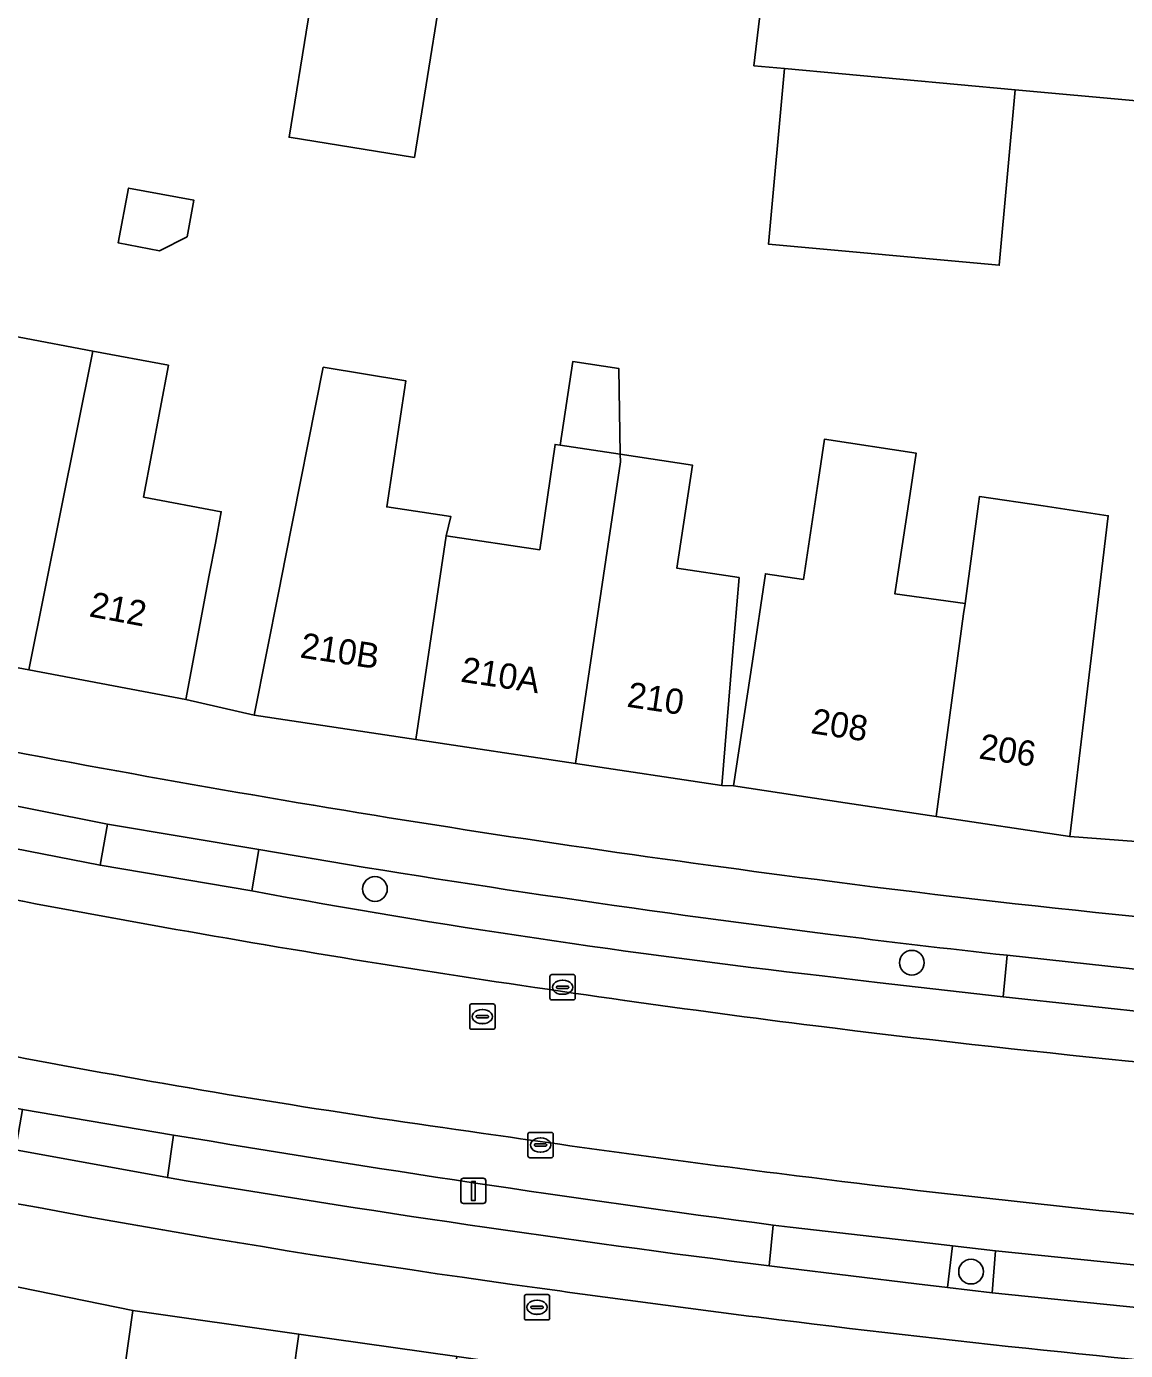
# Model space of a CAD drawing. Extents: x 158086 to 159499, y 382904 to 383981.
# Drawn here: x 158318 to 158361.5, y 383170.4 to 383222.9 of the extents above; entities that cross this region are included whole.
import ezdxf

# ---------------------------------------------------------------- set-up
doc = ezdxf.new("R2010")
doc.units = 0
for name, color, linetype in [('IMGEO_Berm_open', 7, 'Continuous'), ('IMGEO_Boom', 7, 'Continuous'), ('IMGEO_Brandkraan', 7, 'Continuous'), ('IMGEO_Erf', 7, 'Continuous'), ('IMGEO_Fietspad_gesloten', 7, 'Continuous'), ('IMGEO_Kolk', 7, 'Continuous'), ('IMGEO_Lichtmast', 7, 'Continuous'), ('IMGEO_Pand', 7, 'Continuous'), ('IMGEO_Pand_nummerreeks', 7, 'Continuous'), ('IMGEO_Parkeervlak_open', 7, 'Continuous'), ('IMGEO_Rijbaan_lokaal_gesloten', 7, 'Continuous'), ('IMGEO_Rioolput', 7, 'Continuous'), ('IMGEO_Voetpad_open', 7, 'Continuous')]:
    doc.layers.add(name, color=color, linetype=linetype)

msp = doc.modelspace()

# ---------------------------------------------------------------- linework, layer by layer
at = {"layer": 'IMGEO_Berm_open'}
for points in [[(158276.869, 383198.965), (158310.165, 383191.768), (158320.914, 383189.662), (158321.216, 383191.287), (158309.726, 383193.572), (158241.35, 383208.396), (158202.859, 383217.005), (158187.053, 383220.294)], [(158327.206, 383190.282), (158326.927, 383188.643)], [(158349.522, 383185.279), (158351.695, 383185.014), (158356.68, 383184.444), (158356.84, 383186.093)], [(158323.83, 383178.975), (158323.581, 383177.291)], [(158347.422, 383173.791), (158347.58, 383175.407)]]:
    msp.add_lwpolyline(points, dxfattribs=at)
msp.add_lwpolyline([(158356.377, 383174.385), (158354.676, 383174.588), (158354.48, 383172.941), (158356.246, 383172.732)], close=True, dxfattribs=at)
for centre, radius, start, end in [((158413.057, 383690.434), 507.466, 260.26008, 262.83235), ((158386.948, 383514.221), 331.064, 259.55472, 263.50901), ((158410.662, 383671.519), 488.401, 262.83422, 263.67308), ((158439.594, 383868.715), 699.388, 260.47246, 262.440057), ((158423.867, 383777.464), 608.494, 260.513759, 262.782837)]:
    msp.add_arc(centre, radius, start, end, dxfattribs=at)
at = {"layer": 'IMGEO_Boom'}
for centre in [(158331.802, 383188.72), (158353.068, 383185.801), (158355.413, 383173.565)]:
    msp.add_circle(centre, 0.489, dxfattribs=at)
at = {"layer": 'IMGEO_Brandkraan'}
for p, q in [((158337.722, 383171.728), (158337.722, 383172.58)), ((158337.797, 383172.654), (158338.649, 383172.654)), ((158338.21, 383172.434), (158338.235, 383172.434)), ((158338.723, 383172.58), (158338.723, 383171.728)), ((158337.981, 383172.148), (158337.981, 383172.16)), ((158338.419, 383172.111), (158338.021, 383172.111)), ((158338.024, 383172.197), (158338.422, 383172.197)), ((158338.233, 383171.874), (158338.208, 383171.874)), ((158338.465, 383172.16), (158338.465, 383172.148)), ((158338.649, 383171.654), (158337.797, 383171.654))]:
    msp.add_line(p, q, dxfattribs=at)
for points in [[(158337.722, 383171.728), (158337.722, 383172.58)], [(158337.797, 383172.654), (158338.649, 383172.654)], [(158338.723, 383172.58), (158338.723, 383171.728)], [(158338.649, 383171.654), (158337.797, 383171.654)]]:
    msp.add_lwpolyline(points, dxfattribs=at)
for centre, radius, start, end in [((158337.799, 383172.578), 0.0765, 91.552, 178.448), ((158337.799, 383172.578), 0.0765, 91.552, 178.448), ((158338.647, 383172.578), 0.0765, 1.552, 88.448), ((158338.647, 383172.578), 0.0765, 1.552, 88.448), ((158338.021, 383172.157), 0.0403, 85.8775, 175.7526), ((158338.018, 383172.147), 0.0366, 178.938, 274.7102), ((158338.422, 383172.154), 0.043, 264.8664, 352.4533), ((158338.426, 383172.159), 0.0386, 1.7309, 96.639), ((158337.799, 383171.73), 0.0765, 181.552, 268.448), ((158337.799, 383171.73), 0.0765, 181.552, 268.448), ((158338.647, 383171.73), 0.0765, 271.552, 358.448), ((158338.647, 383171.73), 0.0765, 271.552, 358.448)]:
    msp.add_arc(centre, radius, start, end, dxfattribs=at)
for centre, major_axis, ratio, start_param, end_param in [((158338.209, 383172.154), (-0.387, 0.002), 0.722429, 4.712389, 7.853982), ((158338.234, 383172.154), (-0.39, 0.002), 0.717154, 1.570796, 4.712389)]:
    msp.add_ellipse(centre, major_axis=major_axis, ratio=ratio, start_param=start_param, end_param=end_param, dxfattribs=at)
at = {"layer": 'IMGEO_Erf'}
for points in [[(158373.01, 383226.839), (158372.354, 383218.991), (158366.626, 383219.514), (158357.166, 383220.377), (158356.532, 383213.421), (158347.391, 383214.254), (158348.025, 383221.211), (158346.812, 383221.322), (158347.878, 383230.272)], [(158317.709, 383210.577), (158320.635, 383210.026), (158323.621, 383209.464), (158322.638, 383204.243), (158325.717, 383203.663), (158325.481, 383202.412), (158325.243, 383201.145), (158324.318, 383196.231), (158327.023, 383195.611), (158327.996, 383200.516), (158328.262, 383201.86), (158329.754, 383209.383), (158333.022, 383208.849), (158332.268, 383203.854), (158334.812, 383203.471), (158334.629, 383202.711), (158338.33, 383202.154), (158338.937, 383206.328), (158339.14, 383206.297), (158339.638, 383209.606), (158341.463, 383209.331), (158341.519, 383205.939), (158344.379, 383205.508), (158343.764, 383201.422), (158346.227, 383201.052), (158345.957, 383197.806), (158345.544, 383192.823), (158346.007, 383192.801), (158346.751, 383197.746), (158347.272, 383201.208), (158348.772, 383200.982), (158349.367, 383204.935), (158349.607, 383206.532), (158353.238, 383205.986), (158352.997, 383204.388), (158352.398, 383200.408), (158355.176, 383200.029), (158355.714, 383203.979), (158355.753, 383204.268), (158358.268, 383203.889), (158360.849, 383203.5), (158359.921, 383195.762), (158359.325, 383190.797), (158364.587, 383190.404)], [(158321.152, 383164.536), (158322.217, 383172.026), (158317.747, 383172.943)]]:
    msp.add_lwpolyline(points, dxfattribs=at)
for points in [[(158334.867, 383227.001), (158333.367, 383217.696), (158328.404, 383218.496), (158329.904, 383227.801)], [(158324.361, 383214.553), (158323.267, 383214.001), (158321.637, 383214.308), (158322.046, 383216.482), (158324.632, 383215.996)]]:
    msp.add_lwpolyline(points, close=True, dxfattribs=at)
at = {"layer": 'IMGEO_Fietspad_gesloten'}
for points in [[(158187.053, 383220.294), (158202.859, 383217.005), (158241.35, 383208.396), (158309.726, 383193.572), (158321.216, 383191.287), (158327.206, 383190.282)], [(158350.011, 383189), (158349.318, 383189.09), (158348.625, 383189.181)], [(158356.84, 383186.093), (158363.247, 383185.397)], [(158323.581, 383177.291), (158317.563, 383178.385)], [(158362.215, 383172.123), (158356.246, 383172.732), (158354.48, 383172.941), (158353.257, 383173.086), (158348.056, 383173.715), (158347.422, 383173.791)]]:
    msp.add_lwpolyline(points, dxfattribs=at)
for centre, radius, start, end in [((158417.115, 383717.399), 532.64, 258.42313, 262.61206), ((158413.057, 383690.434), 507.466, 260.26008, 262.83235), ((158404.427, 383610.047), 424.549, 262.63593, 266.09078), ((158410.662, 383671.519), 488.401, 262.83422, 263.67308), ((158394.655, 383587.161), 418.061, 257.85472, 262.24316), ((158423.867, 383777.464), 608.494, 260.513759, 262.782837), ((158416.846, 383730.177), 562.77, 261.9698, 262.95304), ((158419.442, 383749.978), 582.74, 262.938629, 265.150545)]:
    msp.add_arc(centre, radius, start, end, dxfattribs=at)
at = {"layer": 'IMGEO_Kolk'}
for p, q in [((158338.734, 383184.402), (158338.734, 383185.254)), ((158338.809, 383185.328), (158339.661, 383185.328)), ((158339.036, 383184.871), (158339.434, 383184.871)), ((158339.222, 383185.108), (158339.247, 383185.108)), ((158339.735, 383185.254), (158339.735, 383184.402)), ((158338.993, 383184.822), (158338.993, 383184.834)), ((158339.431, 383184.785), (158339.033, 383184.785)), ((158339.245, 383184.548), (158339.22, 383184.548)), ((158339.477, 383184.834), (158339.477, 383184.822)), ((158339.661, 383184.328), (158338.809, 383184.328)), ((158337.862, 383178.153), (158337.862, 383179.005)), ((158337.937, 383179.079), (158338.789, 383179.079)), ((158338.121, 383178.573), (158338.121, 383178.585)), ((158338.164, 383178.622), (158338.562, 383178.622)), ((158338.35, 383178.859), (158338.375, 383178.859)), ((158338.605, 383178.585), (158338.605, 383178.573)), ((158338.863, 383179.005), (158338.863, 383178.153)), ((158338.789, 383178.079), (158337.937, 383178.079)), ((158338.559, 383178.536), (158338.161, 383178.536)), ((158338.373, 383178.299), (158338.348, 383178.299))]:
    msp.add_line(p, q, dxfattribs=at)
for points in [[(158338.734, 383184.402), (158338.734, 383185.254)], [(158338.809, 383185.328), (158339.661, 383185.328)], [(158339.735, 383185.254), (158339.735, 383184.402)], [(158339.661, 383184.328), (158338.809, 383184.328)], [(158337.862, 383178.153), (158337.862, 383179.005)], [(158337.937, 383179.079), (158338.789, 383179.079)], [(158338.863, 383179.005), (158338.863, 383178.153)], [(158338.789, 383178.079), (158337.937, 383178.079)]]:
    msp.add_lwpolyline(points, dxfattribs=at)
for centre, radius, start, end in [((158338.811, 383185.252), 0.0765, 91.552, 178.448), ((158338.811, 383185.252), 0.0765, 91.552, 178.448), ((158339.033, 383184.831), 0.0403, 85.8775, 175.7526), ((158339.438, 383184.833), 0.0386, 1.7309, 96.639), ((158339.659, 383185.252), 0.0765, 1.552, 88.448), ((158339.659, 383185.252), 0.0765, 1.552, 88.448), ((158338.811, 383184.404), 0.0765, 181.552, 268.448), ((158338.811, 383184.404), 0.0765, 181.552, 268.448), ((158339.03, 383184.821), 0.0366, 178.938, 274.7102), ((158339.434, 383184.828), 0.043, 264.8664, 352.4533), ((158339.659, 383184.404), 0.0765, 271.552, 358.448), ((158339.659, 383184.404), 0.0765, 271.552, 358.448), ((158337.939, 383179.003), 0.0765, 91.552, 178.448), ((158337.939, 383179.003), 0.0765, 91.552, 178.448), ((158338.161, 383178.582), 0.0403, 85.8775, 175.7526), ((158338.158, 383178.572), 0.0366, 178.938, 274.7102), ((158338.562, 383178.579), 0.043, 264.8664, 352.4533), ((158338.566, 383178.584), 0.0386, 1.7309, 96.639), ((158338.787, 383179.003), 0.0765, 1.552, 88.448), ((158338.787, 383179.003), 0.0765, 1.552, 88.448), ((158337.939, 383178.155), 0.0765, 181.552, 268.448), ((158337.939, 383178.155), 0.0765, 181.552, 268.448), ((158338.787, 383178.155), 0.0765, 271.552, 358.448), ((158338.787, 383178.155), 0.0765, 271.552, 358.448)]:
    msp.add_arc(centre, radius, start, end, dxfattribs=at)
for centre, major_axis, ratio, start_param, end_param in [((158339.221, 383184.828), (-0.387, 0.002), 0.722429, 4.712389, 7.853982), ((158339.246, 383184.828), (-0.39, 0.002), 0.717154, 1.570796, 4.712389), ((158338.349, 383178.579), (-0.387, 0.002), 0.722429, 4.712389, 7.853982), ((158338.374, 383178.579), (-0.39, 0.002), 0.717154, 1.570796, 4.712389)]:
    msp.add_ellipse(centre, major_axis=major_axis, ratio=ratio, start_param=start_param, end_param=end_param, dxfattribs=at)
at = {"layer": 'IMGEO_Lichtmast'}
for p, q in [((158335.204, 383176.364), (158335.204, 383177.164)), ((158335.204, 383177.164), (158335.204, 383176.364)), ((158335.304, 383177.264), (158336.094, 383177.264)), ((158336.094, 383177.264), (158335.304, 383177.264)), ((158336.194, 383177.164), (158336.194, 383176.364)), ((158336.194, 383176.364), (158336.194, 383177.164)), ((158336.094, 383176.264), (158335.304, 383176.264)), ((158335.304, 383176.264), (158336.094, 383176.264))]:
    msp.add_line(p, q, dxfattribs=at)
msp.add_lwpolyline([(158335.624, 383177.139), (158335.774, 383177.139), (158335.774, 383176.389), (158335.624, 383176.389), (158335.624, 383177.139)], dxfattribs=at)
for centre, start, end in [((158335.304, 383177.164), 90, 180), ((158335.304, 383177.164), 90, 180), ((158336.094, 383177.164), 0, 90), ((158336.094, 383177.164), 360, 90), ((158335.304, 383176.364), 180, 270), ((158335.304, 383176.364), 180, 270), ((158336.094, 383176.364), 270, 0), ((158336.094, 383176.364), 270, 0)]:
    msp.add_arc(centre, 0.1, start, end, dxfattribs=at)
at = {"layer": 'IMGEO_Pand'}
for points in [[(158367.915, 383233.64), (158362.11, 383234.317), (158356.147, 383235.013), (158349.616, 383235.775), (158348.549, 383235.903), (158348.524, 383235.697), (158348.452, 383235.089), (158347.878, 383230.272), (158346.812, 383221.322), (158348.025, 383221.211), (158357.166, 383220.377), (158366.626, 383219.514), (158367.349, 383227.435)], [(158333.367, 383217.696), (158334.867, 383227.001), (158329.904, 383227.801), (158328.404, 383218.496)], [(158357.166, 383220.377), (158348.025, 383221.211), (158347.391, 383214.254), (158356.532, 383213.421)], [(158321.637, 383214.308), (158323.267, 383214.001), (158324.361, 383214.553), (158324.632, 383215.996), (158322.046, 383216.482)], [(158320.635, 383210.026), (158317.709, 383210.577), (158317.427, 383210.63), (158317.047, 383208.608), (158314.046, 383209.174), (158312.044, 383198.541), (158318.089, 383197.403)], [(158320.635, 383210.026), (158318.089, 383197.403), (158324.318, 383196.231), (158325.243, 383201.145), (158325.481, 383202.412), (158325.717, 383203.663), (158322.638, 383204.243), (158323.621, 383209.464)], [(158339.14, 383206.297), (158341.519, 383205.939), (158341.463, 383209.331), (158339.638, 383209.606)], [(158334.812, 383203.471), (158332.268, 383203.854), (158333.022, 383208.849), (158329.754, 383209.383), (158328.262, 383201.86), (158327.996, 383200.516), (158327.023, 383195.611), (158333.428, 383194.647), (158334.629, 383202.711)], [(158355.176, 383200.029), (158352.398, 383200.408), (158352.997, 383204.388), (158353.238, 383205.986), (158349.607, 383206.532), (158349.367, 383204.935), (158348.772, 383200.982), (158347.272, 383201.208), (158346.751, 383197.746), (158346.007, 383192.801), (158350.422, 383192.137), (158354.028, 383191.594), (158355.119, 383199.612)], [(158341.519, 383205.939), (158339.14, 383206.297), (158338.937, 383206.328), (158338.33, 383202.154), (158334.629, 383202.711), (158333.428, 383194.647), (158339.742, 383193.696), (158340.946, 383201.76), (158341.524, 383205.635)], [(158341.519, 383205.939), (158341.524, 383205.635), (158340.946, 383201.76), (158339.742, 383193.696), (158345.544, 383192.823), (158345.957, 383197.806), (158346.227, 383201.052), (158343.764, 383201.422), (158344.379, 383205.508)], [(158355.176, 383200.029), (158355.119, 383199.612), (158354.028, 383191.594), (158359.325, 383190.797), (158359.921, 383195.762), (158360.849, 383203.5), (158358.268, 383203.889), (158355.753, 383204.268), (158355.714, 383203.979)], [(158328.791, 383171.091), (158322.217, 383172.026), (158321.152, 383164.536), (158320.728, 383161.552), (158327.291, 383160.619), (158327.665, 383163.164)], [(158328.791, 383171.091), (158327.665, 383163.164), (158327.291, 383160.619), (158333.56, 383159.729), (158335.048, 383170.201)]]:
    msp.add_lwpolyline(points, close=True, dxfattribs=at)
at = {"layer": 'IMGEO_Parkeervlak_open'}
for points in [[(158326.927, 383188.643), (158320.914, 383189.662), (158310.165, 383191.768), (158276.869, 383198.965)], [(158274.722, 383189.241), (158304.134, 383182.846), (158317.844, 383179.993), (158323.83, 383178.975)], [(158363.052, 383183.761), (158356.68, 383184.444), (158351.695, 383185.014), (158349.522, 383185.279)], [(158347.58, 383175.407), (158348.254, 383175.33), (158353.456, 383174.734), (158354.676, 383174.588), (158356.377, 383174.385), (158362.367, 383173.783)]]:
    msp.add_lwpolyline(points, dxfattribs=at)
for centre, radius, start, end in [((158410.997, 383679.874), 500.387, 258.27133, 262.03898), ((158386.948, 383514.221), 331.064, 259.55472, 263.50901), ((158386.44, 383543.911), 368.324, 257.06812, 262.13031), ((158408.907, 383659.14), 479.565, 261.94324, 262.85557), ((158409.387, 383662.379), 482.838, 262.84682, 265.80428), ((158439.594, 383868.715), 699.388, 260.47246, 262.440057), ((158422.577, 383770.614), 597.859, 261.674462, 262.882802), ((158423.239, 383776.404), 603.686, 262.888599, 264.718506)]:
    msp.add_arc(centre, radius, start, end, dxfattribs=at)
at = {"layer": 'IMGEO_Rijbaan_lokaal_gesloten'}
for centre, radius, start, end in [((158410.997, 383679.874), 500.387, 258.27133, 262.03898), ((158386.44, 383543.911), 368.324, 257.06812, 262.13031), ((158408.907, 383659.14), 479.565, 261.94324, 262.85557), ((158409.387, 383662.379), 482.838, 262.84682, 265.80428), ((158422.577, 383770.614), 597.859, 261.674462, 262.882802), ((158423.239, 383776.404), 603.686, 262.888599, 264.718506)]:
    msp.add_arc(centre, radius, start, end, dxfattribs=at)
at = {"layer": 'IMGEO_Rioolput'}
for p, q in [((158335.558, 383183.24), (158335.558, 383184.092)), ((158335.633, 383184.166), (158336.485, 383184.166)), ((158336.046, 383183.946), (158336.071, 383183.946)), ((158336.559, 383184.092), (158336.559, 383183.24)), ((158335.817, 383183.66), (158335.817, 383183.672)), ((158336.255, 383183.623), (158335.857, 383183.623)), ((158335.86, 383183.709), (158336.258, 383183.709)), ((158336.069, 383183.386), (158336.044, 383183.386)), ((158336.301, 383183.672), (158336.301, 383183.66)), ((158336.485, 383183.166), (158335.633, 383183.166))]:
    msp.add_line(p, q, dxfattribs=at)
for points in [[(158335.558, 383183.24), (158335.558, 383184.092)], [(158335.633, 383184.166), (158336.485, 383184.166)], [(158336.559, 383184.092), (158336.559, 383183.24)], [(158336.485, 383183.166), (158335.633, 383183.166)]]:
    msp.add_lwpolyline(points, dxfattribs=at)
for centre, radius, start, end in [((158335.635, 383184.09), 0.0765, 91.552, 178.448), ((158335.635, 383184.09), 0.0765, 91.552, 178.448), ((158336.483, 383184.09), 0.0765, 1.552, 88.448), ((158336.483, 383184.09), 0.0765, 1.552, 88.448), ((158335.857, 383183.669), 0.0403, 85.8775, 175.7526), ((158335.854, 383183.659), 0.0366, 178.938, 274.7102), ((158336.258, 383183.666), 0.043, 264.8664, 352.4533), ((158336.262, 383183.671), 0.0386, 1.7309, 96.639), ((158335.635, 383183.242), 0.0765, 181.552, 268.448), ((158335.635, 383183.242), 0.0765, 181.552, 268.448), ((158336.483, 383183.242), 0.0765, 271.552, 358.448), ((158336.483, 383183.242), 0.0765, 271.552, 358.448)]:
    msp.add_arc(centre, radius, start, end, dxfattribs=at)
for centre, major_axis, ratio, start_param, end_param in [((158336.045, 383183.666), (-0.387, 0.002), 0.722429, 4.712389, 7.853982), ((158336.07, 383183.666), (-0.39, 0.002), 0.717154, 1.570796, 4.712389)]:
    msp.add_ellipse(centre, major_axis=major_axis, ratio=ratio, start_param=start_param, end_param=end_param, dxfattribs=at)
at = {"layer": 'IMGEO_Voetpad_open'}
for points in [[(158400.444, 383187.871), (158394.755, 383188.135), (158389.063, 383188.399), (158387.909, 383188.453), (158382.332, 383188.92), (158376.755, 383189.387), (158375.812, 383189.466), (158374.869, 383189.544), (158369.927, 383189.957), (158364.587, 383190.404), (158359.325, 383190.797), (158354.028, 383191.594), (158350.422, 383192.137), (158346.007, 383192.801), (158345.544, 383192.823), (158339.742, 383193.696), (158333.428, 383194.647), (158327.023, 383195.611), (158324.318, 383196.231), (158318.089, 383197.403), (158312.044, 383198.541)], [(158348.625, 383189.181), (158349.318, 383189.09), (158350.011, 383189)], [(158278.879, 383181.201), (158281.898, 383180.525), (158286.621, 383179.518), (158291.71, 383178.432), (158293.612, 383177.885), (158299.279, 383176.676), (158299.321, 383176.872), (158302.8, 383176.13), (158307.439, 383175.141), (158308.447, 383174.926), (158312.553, 383174.05), (158312.818, 383173.994), (158317.747, 383172.943), (158322.217, 383172.026), (158328.791, 383171.091), (158335.048, 383170.201), (158341.316, 383169.31), (158347.41, 383168.443), (158352.008, 383167.806), (158357.974, 383167.163), (158360.405, 383166.88), (158365.71, 383166.399), (158371.528, 383165.871), (158436.17, 383162.405)]]:
    msp.add_lwpolyline(points, dxfattribs=at)
for points in [[(158320.914, 383189.662), (158326.927, 383188.643), (158327.206, 383190.282), (158321.216, 383191.287)], [(158356.68, 383184.444), (158363.052, 383183.761), (158363.247, 383185.397), (158356.84, 383186.093)], [(158323.83, 383178.975), (158317.844, 383179.993), (158317.563, 383178.385), (158323.581, 383177.291)], [(158354.676, 383174.588), (158353.456, 383174.734), (158348.254, 383175.33), (158347.58, 383175.407), (158347.422, 383173.791), (158348.056, 383173.715), (158353.257, 383173.086), (158354.48, 383172.941)], [(158362.367, 383173.783), (158356.377, 383174.385), (158356.246, 383172.732), (158362.215, 383172.123)]]:
    msp.add_lwpolyline(points, close=True, dxfattribs=at)
for centre, radius, start, end in [((158417.115, 383717.399), 532.64, 258.42313, 262.61206), ((158404.427, 383610.047), 424.549, 262.63593, 266.09078), ((158394.655, 383587.161), 418.061, 257.85472, 262.24316), ((158416.846, 383730.177), 562.77, 261.9698, 262.95304), ((158419.442, 383749.978), 582.74, 262.938629, 265.150545)]:
    msp.add_arc(centre, radius, start, end, dxfattribs=at)

# ---------------------------------------------------------------- texts
at = {"layer": 'IMGEO_Pand_nummerreeks'}
for s, rotation, p in [('212', 349.343, (158320.449, 383199.523)), ('210B', 351.4408, (158328.803, 383197.892)), ('210A', 351.4343, (158335.164, 383196.934)), ('210', 351.4457, (158341.749, 383195.942)), ('208', 351.44, (158349.033, 383194.894)), ('206', 351.4457, (158355.689, 383193.892))]:
    msp.add_text(s, height=1, rotation=rotation, dxfattribs=at).set_placement(p)

doc.saveas('drawing.dxf')
